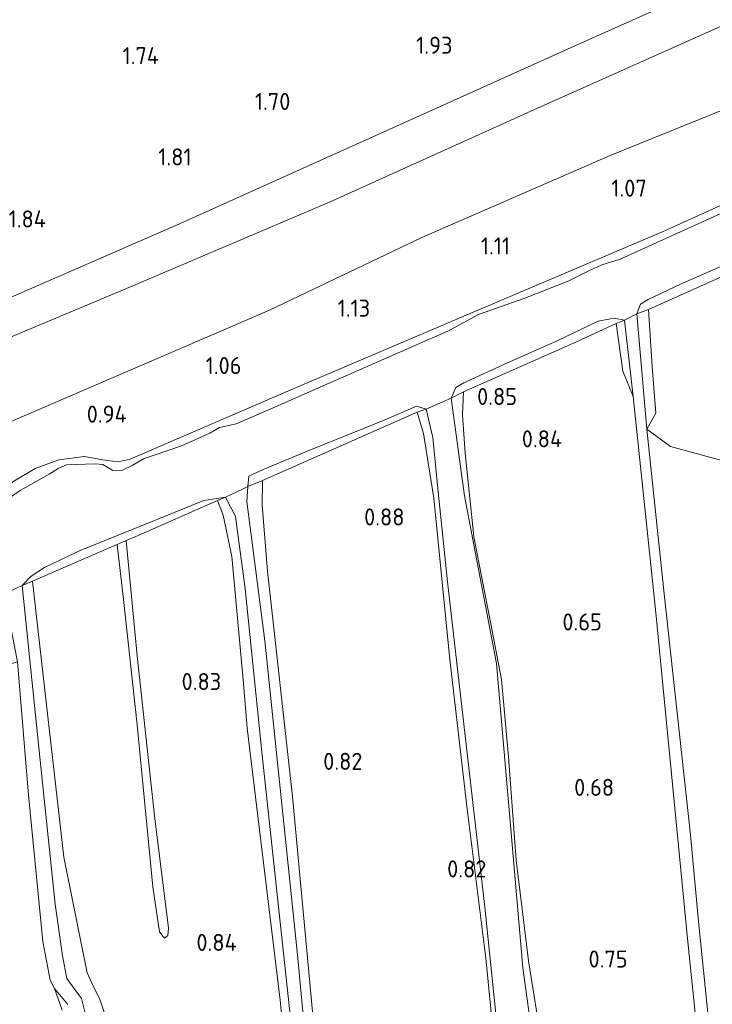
# Model space of a CAD drawing. Extents: x 126429 to 133038, y 413091 to 414846.
# Tile 285 of 304: x 132454 to 132527, y 413687 to 413791. Entities that reach past the tile are written whole.
import ezdxf
from ezdxf.enums import TextEntityAlignment as Align

# ---------------------------------------------------------------- set-up
doc = ezdxf.new("R2010")
doc.units = 0
for name, color, linetype, lineweight in [('B-ME-GR-GRAS-GV', 60, 'Continuous', 13), ('B-ME-GR-MOERAS-GV', 120, 'Continuous', 13), ('B-ME-GW-OPHOGING_KRUIN-G', 90, 'Continuous', 18), ('B-ME-GW-TALUD_KRUIN-G', 90, 'Continuous', 18), ('B-ME-GW-TALUD_TEEN-G', 90, 'Continuous', 18), ('B-ME-IE-TERREINAFSCHEIDING_KUNSTMATIG_HEKWERK-G', 20, 'IE-TERREINAFSCHEIDING-KUNSTMATIG', 18), ('B-ME-OG-HOOGTEPUNT-S', 7, 'Continuous', 25), ('B-ME-OG-WATER_SLOOT-G', 120, 'Continuous', 18), ('B-ME-OG-WATER_SLOOT-GV', 120, 'Continuous', 18)]:
    doc.layers.add(name, color=color, linetype=linetype, lineweight=lineweight)
doc.styles.add('NLCS-ISO-ANNOTATIVE-T18', font='NLCS-ISO.ttf', dxfattribs={"height": 1.8})
doc.linetypes.add('IE-TERREINAFSCHEIDING-KUNSTMATIG', pattern='A,4,[82,NLCS.SHX,S=0.75,R=90,X=0,Y=0],4,-2', length=10)

# ---------------------------------------------------------------- blocks, each defined once
blk = doc.blocks.new('SAL-HOOGTELABEL-SO')
at = {"color": 0, "linetype": 'ByBlock', "lineweight": -2, "style": 'NLCS-ISO-ANNOTATIVE-T18'}
blk.add_attdef('HOOGTE', text='', height=1.8, dxfattribs=at).set_placement((2.79, 0), align=Align.RIGHT)

msp = doc.modelspace()

# ---------------------------------------------------------------- linework, layer by layer
at = {"layer": 'B-ME-GR-GRAS-GV'}
for points in [[(132528.952, 413790.523, 2.195), (132507.592, 413780.982, 2.165), (132486.368, 413771.396, 2.039), (132464.828, 413762.254, 2.168), (132447.919, 413755.169, 2.318), (132427.691, 413747.256, 2.319), (132426.823, 413754.51, 2.294), (132425.899, 413761.766, 1.732), (132424.344, 413773.711, 1.932), (132423.927, 413777.008, 1.857), (132423.041, 413783.239, 1.557), (132422.625, 413787.834, 1.082), (132437.277, 413793.583, 1.107), (132446.063, 413797.211, 0.982), (132452.737, 413799.944, 0.982), (132468.374, 413805.995, 1.144), (132476.309, 413809.217, 1.107), (132486.04, 413812.281, 1.282), (132498.562, 413817.296, 1.257), (132514.155, 413824.736, 1.332), (132527.071, 413831.348, 1.419)], [(132536.258, 413784.516, 1.383), (132515.977, 413776.293, 1.338), (132496.068, 413767.644, 1.341), (132479.946, 413759.968, 1.26), (132449.899, 413747.031, 1.248), (132429.011, 413737.398, 1.257), (132427.691, 413747.256, 2.319), (132447.919, 413755.169, 2.318), (132464.828, 413762.254, 2.168), (132486.368, 413771.396, 2.039), (132507.592, 413780.982, 2.165), (132528.952, 413790.523, 2.195)], [(132539.796, 413776.507, 1.018), (132521.572, 413768.251, 1.045), (132501.897, 413759.916, 1.066), (132482.444, 413751.621, 1.072), (132465.223, 413744.215, 1.066), (132463.961, 413743.921, 1.066), (132462.294, 413744.119, 1.063), (132460.383, 413744.473, 1.063), (132457.689, 413744.137, 1.069), (132455.179, 413743.205, 1.09), (132452.805, 413741.808, 1.099), (132451.431, 413740.502, 1.099), (132450.73, 413738.882, 1.099), (132449.561, 413737.518, 1.099), (132444.862, 413735.397, 1.093), (132434.2, 413731.277, 1.066), (132430.105, 413729.49, 0.957), (132429.011, 413737.398, 1.257), (132449.899, 413747.031, 1.248), (132479.946, 413759.968, 1.26), (132496.068, 413767.644, 1.341), (132515.977, 413776.293, 1.338), (132536.258, 413784.516, 1.383)], [(132452.805, 413741.808, 1.099), (132455.179, 413743.205, 1.09), (132457.689, 413744.137, 1.069), (132460.383, 413744.473, 1.063), (132462.294, 413744.119, 1.063), (132463.961, 413743.921, 1.066), (132465.223, 413744.215, 1.066), (132482.444, 413751.621, 1.072), (132501.897, 413759.916, 1.066), (132521.572, 413768.251, 1.045), (132539.796, 413776.507, 1.018)], [(132531.796, 413772.034, 0.563), (132517.025, 413765.355, 0.563), (132515.07, 413764.754, 0.563), (132513.715, 413764.108, 0.563), (132511.59, 413763.066, 0.563), (132506.946, 413761.217, 0.563), (132502.043, 413759.498, 0.563), (132498.79, 413757.748, 0.563), (132495.255, 413756.175, 0.563), (132490.596, 413754.121, 0.563), (132486.328, 413752.254, 0.563), (132480.591, 413749.742, 0.563), (132476.426, 413747.953, 0.563), (132474.643, 413747.553, 0.563), (132473.631, 413746.957, 0.563), (132470.658, 413745.624, 0.563), (132466.638, 413744.241, 0.563), (132465.487, 413743.58, 0.563), (132464.396, 413743.031, 0.563), (132463.394, 413743.004, 0.563), (132462.324, 413743.649, 0.563), (132461.529, 413743.721, 0.563), (132458.477, 413743.618, 0.563), (132457.604, 413743.202, 0.563), (132456.656, 413742.63, 0.563), (132453.593, 413740.892, 0.563), (132452.463, 413740.128, 0.563)], [(132509.287, 413671.813, 0.563), (132506.737, 413690.426, 0.563), (132503.929, 413722.598, 0.563), (132500.565, 413740.311, 0.563), (132499.163, 413750.638, 0.563), (132500.467, 413751.317, 0.857), (132500.365, 413748.872, 1.02), (132500.631, 413744.826, 0.882), (132501.549, 413735.989, 0.807), (132503.294, 413726.954, 0.82), (132504.457, 413720.911, 0.695), (132505.205, 413712.725, 0.795), (132506.015, 413701.812, 0.698), (132507.343, 413691.168, 0.823), (132508.77, 413682.15, 0.835)], [(132504.898, 413670.351, 0.685), (132502.807, 413691.457, 0.81), (132500.817, 413707.508, 0.673), (132499.021, 413723.031, 0.698), (132497.322, 413740.067, 0.848), (132496.219, 413746.928, 0.973), (132495.573, 413749.157, 0.945), (132496.523, 413749.478, 0.563), (132497.205, 413746.486, 0.563), (132497.675, 413741.778, 0.563), (132498.775, 413731.245, 0.563), (132502.715, 413696.833, 0.563), (132506.272, 413662.353, 0.563)], [(132485.534, 413663.698, 0.563), (132482.899, 413691.809, 0.563), (132479.467, 413724.986, 0.563), (132477.562, 413739.722, 0.563), (132477.666, 413741.305, 0.563), (132479.202, 413741.954, 0.92), (132479.163, 413739.334, 0.857), (132479.738, 413732.346, 0.812), (132482.384, 413708.529, 0.776), (132485.243, 413677.851, 0.761)], [(132483.901, 413657.155, 0.743), (132481.057, 413687.011, 0.746), (132477.569, 413715.758, 0.77), (132477.189, 413720.492, 0.694), (132475.951, 413733.902, 0.806), (132475.033, 413738.276, 0.806), (132474.455, 413739.831, 0.809), (132475.295, 413740.188, 0.563), (132476.356, 413738.127, 0.563), (132477.37, 413730.511, 0.563), (132479.183, 413712.926, 0.563), (132482.315, 413683.807, 0.563)], [(132460.689, 413684.652, 0.563), (132460.051, 413687.204, 0.563), (132459.367, 413688.144, 0.563), (132458.51, 413689.311, 0.563), (132458.051, 413691.697, 0.563), (132457.292, 413697.165, 0.563), (132455.689, 413712.364, 0.563), (132453.782, 413730.841, 0.563), (132454.872, 413731.322, 0.83), (132455.502, 413725.984, 0.818), (132458.202, 413702.124, 0.83), (132460.684, 413689.888, 0.83), (132461.242, 413688.66, 0.83), (132462.031, 413687.006, 0.755), (132462.507, 413685.654, 0.755)], [(132458.025, 413685.952, 0.788), (132457.22, 413688.245, 0.563), (132458.623, 413686.545, 0.563)]]:
    msp.add_polyline3d(points, dxfattribs=at)
for points in [[(132520.023, 413760.039, 0.851), (132518.776, 413759.55, 0.563), (132519.173, 413760.598, 0.563), (132519.989, 413761.072, 0.563), (132523.411, 413762.705, 0.563), (132531.994, 413766.461, 0.563), (132534.228, 413768.041, 0.563), (132535.214, 413768.457, 0.563), (132537.115, 413769.143, 0.563), (132539.673, 413769.636, 0.563), (132540.771, 413769.288, 0.563), (132539.737, 413768.864, 0.881)], [(132537.892, 413742.646, 0.841), (132536.576, 413742.053, 0.841), (132531.252, 413743.092, 0.841), (132522.336, 413745.543, 0.79), (132519.831, 413747.37, 0.563), (132520.799, 413749.075, 0.851), (132520.401, 413753.988, 0.851), (132520.023, 413760.039, 0.851), (132539.737, 413768.864, 0.881), (132541.422, 413760.799, 0.726), (132540.778, 413751.597, 0.841), (132538.837, 413743.723, 0.841)], [(132520.799, 413749.075, 0.851), (132519.831, 413747.37, 0.563), (132518.776, 413759.55, 0.563), (132520.023, 413760.039, 0.851), (132520.401, 413753.988, 0.851)], [(132500.467, 413751.317, 0.857), (132499.163, 413750.638, 0.563), (132499.631, 413751.778, 0.563), (132500.494, 413752.274, 0.563), (132505.097, 413754.386, 0.563), (132510.364, 413756.701, 0.563), (132514.704, 413758.772, 0.563), (132516.383, 413759.094, 0.563), (132517.495, 413758.891, 0.563), (132516.583, 413758.525, 0.83), (132512.403, 413756.605, 0.872), (132509.933, 413755.513, 0.842)], [(132517.495, 413758.891, 0.563), (132518.403, 413750.809, 0.563), (132517.315, 413753.504, 0.888), (132516.583, 413758.525, 0.83)], [(132479.202, 413741.954, 0.92), (132477.666, 413741.305, 0.563), (132477.771, 413742.396, 0.563), (132479.265, 413743.105, 0.563), (132483.853, 413745.012, 0.563), (132492.063, 413748.309, 0.563), (132495.494, 413749.805, 0.563), (132496.523, 413749.478, 0.563), (132495.573, 413749.157, 0.945)], [(132454.872, 413731.322, 0.83), (132453.782, 413730.841, 0.563), (132454.745, 413731.85, 0.563), (132456.15, 413732.746, 0.563), (132459.916, 413734.543, 0.563), (132467.955, 413737.786, 0.563), (132472.989, 413739.821, 0.563), (132475.295, 413740.188, 0.563), (132474.455, 413739.831, 0.809), (132465.814, 413736.017, 0.818), (132464.776, 413735.608, 0.611), (132463.837, 413735.175, 0.611), (132462.917, 413734.786, 0.758)]]:
    msp.add_polyline3d(points, close=True, dxfattribs=at)
at = {"layer": 'B-ME-GR-MOERAS-GV'}
for points in [[(132508.77, 413682.15, 0.835), (132507.343, 413691.168, 0.823), (132506.015, 413701.812, 0.698), (132505.205, 413712.725, 0.795), (132504.457, 413720.911, 0.695), (132503.294, 413726.954, 0.82), (132501.549, 413735.989, 0.807), (132500.631, 413744.826, 0.882), (132500.365, 413748.872, 1.02), (132500.467, 413751.317, 0.857), (132509.933, 413755.513, 0.842), (132512.403, 413756.605, 0.872), (132516.583, 413758.525, 0.83), (132517.315, 413753.504, 0.888), (132518.403, 413750.809, 0.563), (132520.775, 413727.97, 0.563), (132524.18, 413693.196, 0.563), (132528.159, 413654.447, 0.563)], [(132485.243, 413677.851, 0.761), (132482.384, 413708.529, 0.776), (132479.738, 413732.346, 0.812), (132479.163, 413739.334, 0.857), (132479.202, 413741.954, 0.92), (132495.573, 413749.157, 0.945), (132496.219, 413746.928, 0.973), (132497.322, 413740.067, 0.848), (132499.021, 413723.031, 0.698), (132500.817, 413707.508, 0.673), (132502.807, 413691.457, 0.81), (132504.898, 413670.351, 0.685)], [(132528.425, 413664.603, 0.563), (132525.307, 413695.345, 0.563), (132524.453, 413704.484, 0.563), (132521.66, 413729.963, 0.563), (132519.831, 413747.37, 0.563), (132522.336, 413745.543, 0.79), (132531.252, 413743.092, 0.841)], [(132462.507, 413685.654, 0.755), (132462.031, 413687.006, 0.755), (132461.242, 413688.66, 0.83), (132460.684, 413689.888, 0.83), (132458.202, 413702.124, 0.83), (132455.502, 413725.984, 0.818), (132454.872, 413731.322, 0.83), (132462.917, 413734.786, 0.758), (132463.837, 413735.175, 0.611), (132464.523, 413729.355, 0.611), (132465.937, 413716.11, 0.611), (132467.607, 413698.991, 0.611), (132468.324, 413694.23, 0.611), (132468.846, 413693.563, 0.611), (132469.2, 413693.842, 0.611), (132469.251, 413694.618, 0.611), (132467.769, 413706.495, 0.611), (132465.938, 413723.395, 0.611), (132464.776, 413735.608, 0.611), (132465.814, 413736.017, 0.818), (132474.455, 413739.831, 0.809), (132475.033, 413738.276, 0.806), (132475.951, 413733.902, 0.806), (132477.189, 413720.492, 0.694), (132477.569, 413715.758, 0.77), (132481.057, 413687.011, 0.746), (132483.901, 413657.155, 0.743)], [(132442.927, 413686.019, 0.789), (132442.333, 413687.145, 0.789), (132440.937, 413687.945, 0.802), (132439.762, 413690.289, 0.902), (132438.469, 413695.423, 0.827), (132436.96, 413703.493, 0.806), (132435.629, 413720.228, 0.887), (132435.846, 413723.244, 0.887), (132451.402, 413729.732, 0.794), (132452.682, 413722.589, 0.781), (132453.284, 413722.792, 0.563), (132454.457, 413708.691, 0.563), (132455.97, 413693.23, 0.563), (132456.77, 413689.129, 0.563), (132457.22, 413688.245, 0.563), (132458.025, 413685.952, 0.788)]]:
    msp.add_polyline3d(points, dxfattribs=at)
at = {"layer": 'B-ME-GW-OPHOGING_KRUIN-G'}
msp.add_polyline3d([(132718.638, 413887.411, 2.384), (132702.578, 413879.595, 2.272), (132688.159, 413872.114, 2.259), (132675.1, 413865.032, 2.384), (132659.325, 413856.731, 2.322), (132642.896, 413849.557, 2.222), (132629.476, 413841.228, 2.259), (132622.113, 413836.512, 2.297), (132617.439, 413834.665, 2.247), (132606.885, 413831.07, 2.359), (132592.996, 413825.368, 2.397), (132568.958, 413813.645, 2.272), (132551.469, 413805.922, 2.309), (132529.208, 413795.499, 2.272), (132512.164, 413787.847, 2.209), (132489.463, 413777.636, 2.234), (132470.434, 413769.065, 2.172), (132444.583, 413757.832, 2.334), (132427.303, 413750.913, 2.297), (132423.799, 413749.748, 2.297), (132419.731, 413748.258, 2.197)], dxfattribs=at)
at = {"layer": 'B-ME-GW-TALUD_KRUIN-G'}
msp.add_polyline3d([(132419.466, 413743.588, 2.273), (132424.244, 413746.106, 2.31), (132427.691, 413747.256, 2.319), (132447.919, 413755.169, 2.318), (132464.828, 413762.254, 2.168), (132486.368, 413771.396, 2.039), (132507.592, 413780.982, 2.165), (132528.952, 413790.523, 2.195), (132550.957, 413801.175, 2.117), (132571.041, 413810.768, 2.111), (132586.253, 413817.749, 2.117), (132602.683, 413825.129, 2.228), (132616.155, 413831.051, 2.225), (132623.122, 413834.345, 2.195), (132625.817, 413835.915, 2.183), (132629.892, 413838.767, 2.087), (132634.595, 413841.417, 2.036), (132644.388, 413845.933, 2.042), (132655.132, 413849.609, 2.051), (132667.206, 413853.891, 2.057), (132680.596, 413861.164, 2.051), (132694.301, 413870.108, 2.024), (132705.308, 413876.382, 2.189), (132723.657, 413886.117, 2.372)], dxfattribs=at)
at = {"layer": 'B-ME-GW-TALUD_TEEN-G'}
msp.add_polyline3d([(132734.944, 413883.231, 1.377), (132728.256, 413879.505, 1.475), (132713.497, 413871.959, 1.442), (132702.186, 413866.425, 1.342), (132690.34, 413859.982, 1.37), (132673.292, 413851.541, 1.303), (132654.664, 413843.453, 1.403), (132639.191, 413836.045, 1.356), (132619.629, 413825.136, 1.434), (132598.151, 413815.083, 1.408), (132576.66, 413804.835, 1.516), (132555.986, 413794.377, 1.422), (132536.258, 413784.516, 1.383), (132515.977, 413776.293, 1.338), (132496.068, 413767.644, 1.341), (132479.946, 413759.968, 1.26), (132449.899, 413747.031, 1.248), (132429.011, 413737.398, 1.257), (132425.632, 413735.815, 1.14), (132419.171, 413733.41, 1.164)], dxfattribs=at)
at = {"layer": 'B-ME-IE-TERREINAFSCHEIDING_KUNSTMATIG_HEKWERK-G'}
for points in [[(132516.583, 413758.525, 0.83), (132517.495, 413758.891, 0.563), (132518.776, 413759.55, 0.563), (132520.023, 413760.039, 0.851)], [(132495.573, 413749.157, 0.945), (132496.523, 413749.478, 0.563), (132499.163, 413750.638, 0.563), (132500.467, 413751.317, 0.857)], [(132479.202, 413741.954, 0.92), (132477.666, 413741.305, 0.563), (132477.077, 413741.027, 0.563), (132475.295, 413740.188, 0.563), (132474.455, 413739.831, 0.809)], [(132462.917, 413734.786, 0.758), (132463.837, 413735.175, 0.611), (132464.776, 413735.608, 0.611), (132465.814, 413736.017, 0.818)], [(132451.402, 413729.732, 0.794), (132451.902, 413729.953, 0.563), (132453.782, 413730.841, 0.563), (132454.872, 413731.322, 0.83)]]:
    msp.add_polyline3d(points, dxfattribs=at)
at = {"layer": 'B-ME-OG-WATER_SLOOT-G'}
for points in [[(132539.796, 413776.507, 1.018), (132521.572, 413768.251, 1.045), (132501.897, 413759.916, 1.066), (132482.444, 413751.621, 1.072), (132465.223, 413744.215, 1.066), (132463.961, 413743.921, 1.066), (132462.294, 413744.119, 1.063), (132460.383, 413744.473, 1.063), (132457.689, 413744.137, 1.069), (132455.179, 413743.205, 1.09), (132452.805, 413741.808, 1.099), (132451.431, 413740.502, 1.099), (132450.73, 413738.882, 1.099), (132449.561, 413737.518, 1.099), (132444.862, 413735.397, 1.093), (132434.2, 413731.277, 1.066), (132430.105, 413729.49, 0.957), (132426.765, 413727.981, 1.069), (132418.851, 413724.923, 0.936)], [(132539.737, 413768.864, 0.881), (132520.023, 413760.039, 0.851)], [(132520.023, 413760.039, 0.851), (132520.401, 413753.988, 0.851), (132520.799, 413749.075, 0.851), (132519.831, 413747.37, 0.563)], [(132516.583, 413758.525, 0.83), (132512.403, 413756.605, 0.872), (132509.933, 413755.513, 0.842), (132500.467, 413751.317, 0.857)], [(132518.403, 413750.809, 0.563), (132517.315, 413753.504, 0.888), (132516.583, 413758.525, 0.83)], [(132500.467, 413751.317, 0.857), (132500.365, 413748.872, 1.02), (132500.631, 413744.826, 0.882), (132501.549, 413735.989, 0.807), (132503.294, 413726.954, 0.82), (132504.457, 413720.911, 0.695), (132505.205, 413712.725, 0.795), (132506.015, 413701.812, 0.698), (132507.343, 413691.168, 0.823), (132508.77, 413682.15, 0.835)], [(132495.573, 413749.157, 0.945), (132479.202, 413741.954, 0.92)], [(132504.898, 413670.351, 0.685), (132502.807, 413691.457, 0.81), (132500.817, 413707.508, 0.673), (132499.021, 413723.031, 0.698), (132497.322, 413740.067, 0.848), (132496.219, 413746.928, 0.973), (132495.573, 413749.157, 0.945)], [(132479.202, 413741.954, 0.92), (132479.163, 413739.334, 0.857), (132479.738, 413732.346, 0.812), (132482.384, 413708.529, 0.776), (132485.243, 413677.851, 0.761), (132488.117, 413646.844, 0.761), (132491.33, 413618.404, 0.764), (132495.439, 413580.697, 0.767), (132498.027, 413556.51, 0.731), (132497.746, 413551.594, 0.728), (132496.987, 413550.519, 0.728), (132496.035, 413550.118, 0.728), (132495.058, 413550.68, 0.731), (132494.695, 413552.026, 0.731), (132494.345, 413556.955, 0.731), (132491.199, 413588.551, 0.752), (132487.552, 413624.222, 0.755), (132483.901, 413657.155, 0.743), (132481.057, 413687.011, 0.746), (132477.569, 413715.758, 0.77), (132477.189, 413720.492, 0.694), (132475.951, 413733.902, 0.806), (132475.033, 413738.276, 0.806), (132474.455, 413739.831, 0.809)], [(132474.455, 413739.831, 0.809), (132465.814, 413736.017, 0.818)], [(132462.917, 413734.786, 0.758), (132454.872, 413731.322, 0.83)], [(132462.507, 413685.654, 0.755), (132462.031, 413687.006, 0.755), (132461.242, 413688.66, 0.83), (132460.684, 413689.888, 0.83), (132458.202, 413702.124, 0.83), (132455.502, 413725.984, 0.818), (132454.872, 413731.322, 0.83)], [(132457.22, 413688.245, 0.563), (132458.025, 413685.952, 0.788)]]:
    msp.add_polyline3d(points, dxfattribs=at)
at = {"layer": 'B-ME-OG-WATER_SLOOT-GV'}
for points in [[(132452.463, 413740.128, 0.563), (132453.593, 413740.892, 0.563), (132456.656, 413742.63, 0.563), (132457.604, 413743.202, 0.563), (132458.477, 413743.618, 0.563), (132461.529, 413743.721, 0.563), (132462.324, 413743.649, 0.563), (132463.394, 413743.004, 0.563), (132464.396, 413743.031, 0.563), (132465.487, 413743.58, 0.563), (132466.638, 413744.241, 0.563), (132470.658, 413745.624, 0.563), (132473.631, 413746.957, 0.563), (132474.643, 413747.553, 0.563), (132476.426, 413747.953, 0.563), (132480.591, 413749.742, 0.563), (132486.328, 413752.254, 0.563), (132490.596, 413754.121, 0.563), (132495.255, 413756.175, 0.563), (132498.79, 413757.748, 0.563), (132502.043, 413759.498, 0.563), (132506.946, 413761.217, 0.563), (132511.59, 413763.066, 0.563), (132513.715, 413764.108, 0.563), (132515.07, 413764.754, 0.563), (132517.025, 413765.355, 0.563), (132531.796, 413772.034, 0.563)], [(132531.994, 413766.461, 0.563), (132523.411, 413762.705, 0.563), (132519.989, 413761.072, 0.563), (132519.173, 413760.598, 0.563), (132518.776, 413759.55, 0.563), (132517.495, 413758.891, 0.563), (132516.383, 413759.094, 0.563), (132514.704, 413758.772, 0.563), (132510.364, 413756.701, 0.563), (132505.097, 413754.386, 0.563), (132500.494, 413752.274, 0.563), (132499.631, 413751.778, 0.563), (132499.163, 413750.638, 0.563), (132496.523, 413749.478, 0.563), (132495.494, 413749.805, 0.563), (132492.063, 413748.309, 0.563), (132483.853, 413745.012, 0.563), (132479.265, 413743.105, 0.563), (132477.771, 413742.396, 0.563), (132477.666, 413741.305, 0.563), (132477.077, 413741.027, 0.563), (132475.295, 413740.188, 0.563), (132472.989, 413739.821, 0.563), (132467.955, 413737.786, 0.563), (132459.916, 413734.543, 0.563), (132456.15, 413732.746, 0.563), (132454.745, 413731.85, 0.563), (132453.782, 413730.841, 0.563), (132451.902, 413729.953, 0.563)], [(132506.272, 413662.353, 0.563), (132502.715, 413696.833, 0.563), (132498.775, 413731.245, 0.563), (132497.675, 413741.778, 0.563), (132497.205, 413746.486, 0.563), (132496.523, 413749.478, 0.563), (132499.163, 413750.638, 0.563), (132500.565, 413740.311, 0.563), (132503.929, 413722.598, 0.563), (132506.737, 413690.426, 0.563), (132509.287, 413671.813, 0.563)], [(132458.623, 413686.545, 0.563), (132457.22, 413688.245, 0.563), (132456.77, 413689.129, 0.563), (132455.97, 413693.23, 0.563), (132454.457, 413708.691, 0.563), (132453.284, 413722.792, 0.563), (132452.288, 413728.012, 0.563), (132451.902, 413729.953, 0.563), (132453.782, 413730.841, 0.563), (132455.689, 413712.364, 0.563), (132457.292, 413697.165, 0.563), (132458.051, 413691.697, 0.563), (132458.51, 413689.311, 0.563), (132459.367, 413688.144, 0.563), (132460.051, 413687.204, 0.563), (132460.689, 413684.652, 0.563)]]:
    msp.add_polyline3d(points, dxfattribs=at)
for points in [[(132538.552, 413569.018, 0.563), (132538.107, 413568.529, 0.563), (132537.744, 413568.65, 0.563), (132537.209, 413572.043, 0.563), (132534.919, 413591.665, 0.563), (132531.53, 413623.002, 0.563), (132528.159, 413654.447, 0.563), (132524.18, 413693.196, 0.563), (132520.775, 413727.97, 0.563), (132518.403, 413750.809, 0.563), (132517.495, 413758.891, 0.563), (132518.776, 413759.55, 0.563), (132519.831, 413747.37, 0.563), (132521.66, 413729.963, 0.563), (132524.453, 413704.484, 0.563), (132525.307, 413695.345, 0.563), (132528.425, 413664.603, 0.563), (132529.045, 413655.885, 0.563), (132530.773, 413641.829, 0.563), (132532.484, 413627.275, 0.563), (132533.837, 413613.467, 0.563), (132535.259, 413597.683, 0.563), (132537.022, 413580.892, 0.563)], [(132496.774, 413551.867, 0.563), (132496.481, 413551.583, 0.563), (132496.005, 413551.823, 0.563), (132494.903, 413561.228, 0.563), (132492.67, 413583.57, 0.563), (132489.744, 413612.559, 0.563), (132485.798, 413650.829, 0.563), (132482.315, 413683.807, 0.563), (132479.183, 413712.926, 0.563), (132477.37, 413730.511, 0.563), (132476.356, 413738.127, 0.563), (132475.295, 413740.188, 0.563), (132477.077, 413741.027, 0.563), (132477.666, 413741.305, 0.563), (132477.562, 413739.722, 0.563), (132479.467, 413724.986, 0.563), (132482.899, 413691.809, 0.563), (132485.534, 413663.698, 0.563), (132489.279, 413627.65, 0.563), (132492.692, 413592.883, 0.563), (132495.35, 413571.398, 0.563), (132496.708, 413556.988, 0.563)], [(132469.2, 413693.842, 0.611), (132468.846, 413693.563, 0.611), (132468.324, 413694.23, 0.611), (132467.607, 413698.991, 0.611), (132465.937, 413716.11, 0.611), (132464.523, 413729.355, 0.611), (132463.837, 413735.175, 0.611), (132464.776, 413735.608, 0.611), (132465.938, 413723.395, 0.611), (132467.769, 413706.495, 0.611), (132469.251, 413694.618, 0.611)]]:
    msp.add_polyline3d(points, close=True, dxfattribs=at)

# ---------------------------------------------------------------- block references
at = {"layer": 'B-ME-OG-HOOGTEPUNT-S'}
for p, values in [((132496.498, 413787.057, 1.932), {'HOOGTE': '1.93'}), ((132465.472, 413785.958, 1.744), {'HOOGTE': '1.74'}), ((132479.36, 413781.116, 1.696), {'HOOGTE': '1.70'}), ((132468.917, 413775.252, 1.807), {'HOOGTE': '1.81'}), ((132517.042, 413771.95, 1.069), {'HOOGTE': '1.07'}), ((132453.52, 413768.696, 1.844), {'HOOGTE': '1.84'}), ((132502.587, 413765.843, 1.106), {'HOOGTE': '1.11'}), ((132487.794, 413759.264, 1.132), {'HOOGTE': '1.13'}), ((132474.193, 413753.199, 1.056), {'HOOGTE': '1.06'}), ((132503.333, 413749.925, 0.854), {'HOOGTE': '0.85'}), ((132462.067, 413748.062, 0.944), {'HOOGTE': '0.94'}), ((132508.1, 413745.456, 0.842), {'HOOGTE': '0.84'}), ((132491.432, 413737.193, 0.88), {'HOOGTE': '0.88'}), ((132512.296, 413726.093, 0.65), {'HOOGTE': '0.65'}), ((132472.045, 413719.795, 0.83), {'HOOGTE': '0.83'}), ((132486.982, 413711.358, 0.818), {'HOOGTE': '0.82'}), ((132513.585, 413708.608, 0.675), {'HOOGTE': '0.68'}), ((132500.091, 413699.989, 0.824), {'HOOGTE': '0.82'}), ((132473.697, 413692.219, 0.842), {'HOOGTE': '0.84'}), ((132515.017, 413690.462, 0.751), {'HOOGTE': '0.75'})]:
    msp.add_blockref('SAL-HOOGTELABEL-SO', p, dxfattribs=at).add_auto_attribs(values)

doc.saveas('drawing.dxf')
